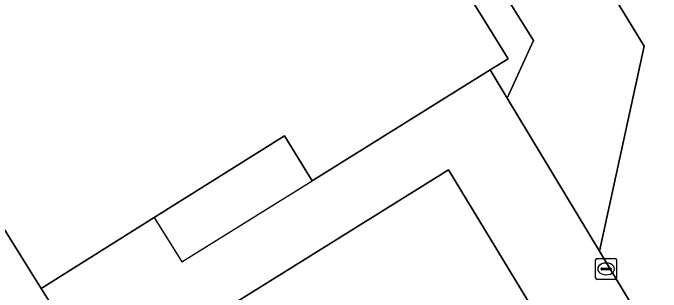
# Model space of a CAD drawing. Extents: x 159279 to 160377, y 384531 to 385888.
# Drawn here: x 159834.9 to 159865.82, y 385503.09 to 385516.4 of the extents above; entities that cross this region are included whole.
import ezdxf

# ---------------------------------------------------------------- set-up
doc = ezdxf.new("R2010")
doc.units = 0
for name, color, linetype in [('IMGEO_Brandkraan', 7, 'Continuous'), ('IMGEO_Groenvoorziening', 7, 'Continuous'), ('IMGEO_Pand', 7, 'Continuous'), ('IMGEO_Pand_overbouw', 7, 'Continuous'), ('IMGEO_Rijbaan_lokaal_open', 7, 'Continuous'), ('IMGEO_Voetpad_open', 7, 'Continuous')]:
    doc.layers.add(name, color=color, linetype=linetype)

msp = doc.modelspace()

# ---------------------------------------------------------------- linework, layer by layer
at = {"layer": 'IMGEO_Brandkraan'}
for p, q in [((159862.698, 385503.763), (159862.698, 385504.615)), ((159862.773, 385504.689), (159863.625, 385504.689)), ((159863.699, 385504.615), (159863.699, 385503.763)), ((159862.957, 385504.183), (159862.957, 385504.195)), ((159863, 385504.232), (159863.398, 385504.232)), ((159863.186, 385504.469), (159863.211, 385504.469)), ((159863.441, 385504.195), (159863.441, 385504.183)), ((159863.395, 385504.146), (159862.997, 385504.146)), ((159863.209, 385503.909), (159863.184, 385503.909)), ((159863.625, 385503.689), (159862.773, 385503.689))]:
    msp.add_line(p, q, dxfattribs=at)
for points in [[(159862.698, 385503.763), (159862.698, 385504.615)], [(159862.773, 385504.689), (159863.625, 385504.689)], [(159863.699, 385504.615), (159863.699, 385503.763)], [(159863.625, 385503.689), (159862.773, 385503.689)]]:
    msp.add_lwpolyline(points, dxfattribs=at)
for centre, radius, start, end in [((159862.775, 385504.613), 0.0765, 91.552, 178.448), ((159862.775, 385504.613), 0.0765, 91.552, 178.448), ((159863.623, 385504.613), 0.0765, 1.552, 88.448), ((159863.623, 385504.613), 0.0765, 1.552, 88.448), ((159862.997, 385504.192), 0.0403, 85.8775, 175.7526), ((159862.994, 385504.182), 0.0366, 178.938, 274.7102), ((159863.398, 385504.189), 0.043, 264.8664, 352.4533), ((159863.402, 385504.194), 0.0386, 1.7309, 96.639), ((159862.775, 385503.765), 0.0765, 181.552, 268.448), ((159862.775, 385503.765), 0.0765, 181.552, 268.448), ((159863.623, 385503.765), 0.0765, 271.552, 358.448), ((159863.623, 385503.765), 0.0765, 271.552, 358.448)]:
    msp.add_arc(centre, radius, start, end, dxfattribs=at)
for centre, major_axis, ratio, start_param, end_param in [((159863.185, 385504.189), (-0.387, 0.002), 0.722429, 4.712389, 7.853982), ((159863.21, 385504.189), (-0.39, 0.002), 0.717154, 1.570796, 4.712389)]:
    msp.add_ellipse(centre, major_axis=major_axis, ratio=ratio, start_param=start_param, end_param=end_param, dxfattribs=at)
at = {"layer": 'IMGEO_Groenvoorziening'}
for points in [[(159821.971, 385583.983), (159862.345, 385519.176), (159862.893, 385518.297), (159865.014, 385514.814), (159862.879, 385505.031), (159865.518, 385500.648), (159870.016, 385503.551), (159867.979, 385506.809), (159870.539, 385508.809), (159872.808, 385518.126), (159871.202, 385520.706), (159870.398, 385521.998), (159836.594, 385576.197), (159818.175, 385605.648)], [(159817.007, 385580.869), (159857.359, 385516.083), (159858.523, 385514.215), (159857.661, 385513.679), (159858.486, 385512.329), (159859.738, 385515.081), (159858.625, 385516.869), (159815.419, 385586.228)]]:
    msp.add_lwpolyline(points, dxfattribs=at)
msp.add_lwpolyline([(159862.053, 385498.411), (159855.687, 385508.918), (159843.738, 385501.474), (159850.403, 385490.891)], close=True, dxfattribs=at)
at = {"layer": 'IMGEO_Pand'}
msp.add_lwpolyline([(159817.007, 385580.869), (159811.586, 385577.468), (159805.406, 385573.591), (159804.077, 385575.728), (159802.913, 385574.996), (159794.714, 385569.897), (159821.203, 385527.404), (159836.253, 385503.261), (159841.644, 385506.638), (159847.853, 385510.528), (159849.182, 385508.397), (159855.088, 385512.08), (159857.661, 385513.679), (159858.523, 385514.215), (159857.359, 385516.083)], close=True, dxfattribs=at)
at = {"layer": 'IMGEO_Pand_overbouw'}
msp.add_lwpolyline([(159849.182, 385508.397), (159847.853, 385510.528), (159841.644, 385506.638), (159842.964, 385504.52)], close=True, dxfattribs=at)
at = {"layer": 'IMGEO_Rijbaan_lokaal_open'}
msp.add_lwpolyline([(159862.053, 385498.411), (159865.518, 385500.648), (159862.879, 385505.031), (159858.486, 385512.329), (159857.661, 385513.679), (159855.088, 385512.08), (159849.182, 385508.397), (159847.853, 385510.528), (159841.644, 385506.638), (159836.253, 385503.261), (159842.91, 385492.718), (159844.614, 385493.79), (159847.606, 385489.047), (159850.403, 385490.891), (159843.738, 385501.474), (159855.687, 385508.918)], close=True, dxfattribs=at)
at = {"layer": 'IMGEO_Voetpad_open'}
msp.add_lwpolyline([(159862.893, 385518.297), (159862.345, 385519.176), (159821.971, 385583.983), (159821.19, 385583.496), (159861.565, 385518.692), (159859.253, 385517.259), (159816.042, 385586.615), (159815.419, 385586.228), (159858.625, 385516.869), (159859.738, 385515.081), (159858.486, 385512.329), (159862.879, 385505.031), (159865.014, 385514.814)], close=True, dxfattribs=at)
msp.add_lwpolyline([(159836.749, 385485.944), (159835.092, 385488.659), (159828.464, 385499.234), (159826.52, 385502.354), (159819.928, 385512.925), (159818.002, 385516.02), (159809.878, 385529.013), (159806.473, 385534.483), (159812.202, 385538.048), (159840.851, 385492.078), (159844.168, 385486.864), (159847.606, 385489.047), (159844.614, 385493.79), (159842.91, 385492.718), (159836.253, 385503.261), (159821.203, 385527.404), (159794.714, 385569.897), (159802.913, 385574.996)], dxfattribs=at)

doc.saveas('drawing.dxf')
